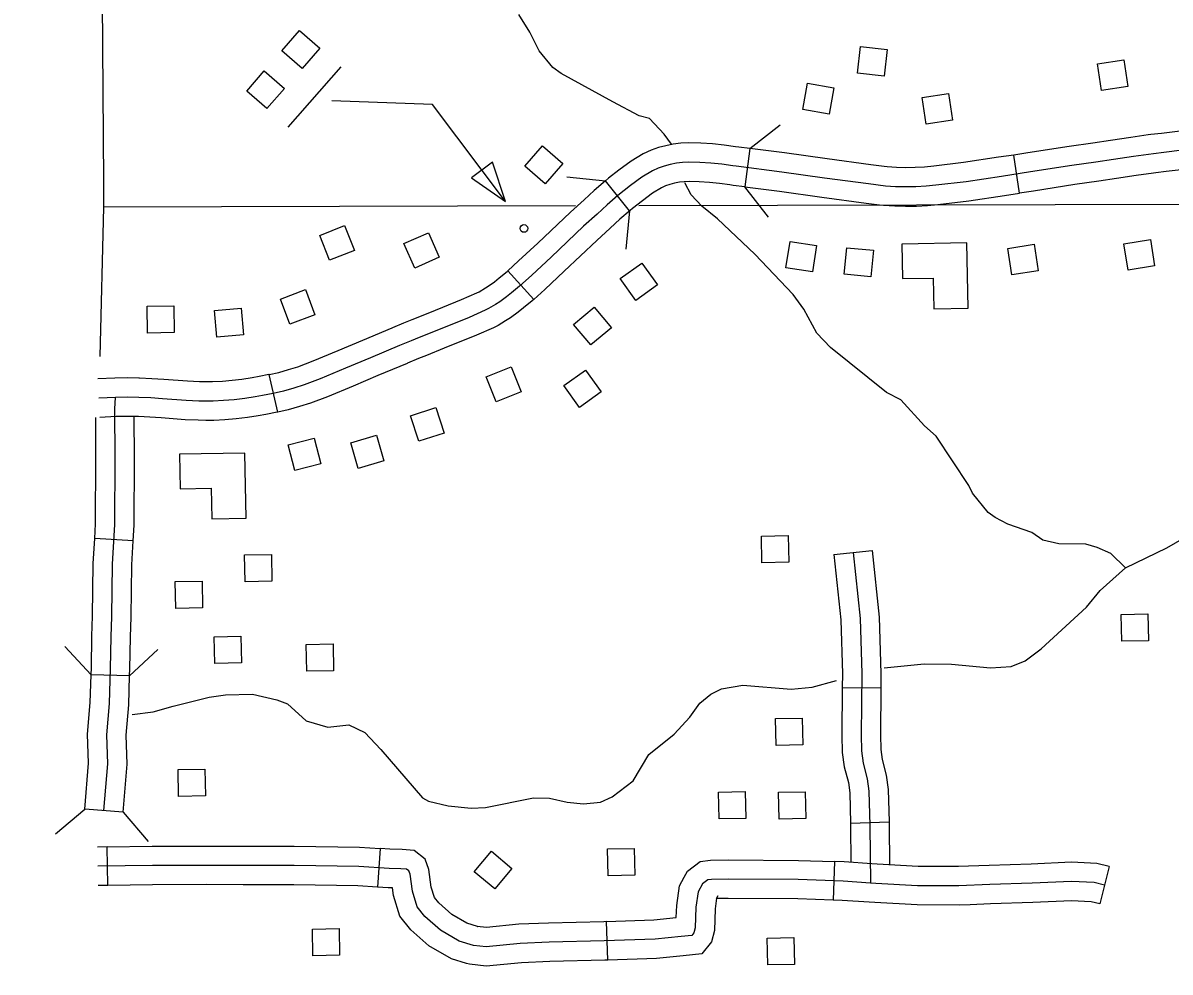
# Model space of a CAD drawing. Extents: x -19 to 366, y -4 to 359.
# Drawn here: x 133.386 to 134.232, y 193.481 to 194.181 of the extents above; entities that cross this region are included whole.
import ezdxf

# ---------------------------------------------------------------- set-up
doc = ezdxf.new("R2010")
doc.units = 0
for name, color, linetype in [('Level 2', 7, 'Continuous'), ('Level 31', 7, 'Continuous'), ('Level 32', 7, 'Continuous'), ('Level 35', 7, 'Continuous'), ('Level 38', 7, 'Continuous'), ('Level 5', 7, 'Continuous'), ('Level 56', 7, 'Continuous'), ('Level 58', 7, 'Continuous'), ('Level 60', 7, 'Continuous')]:
    doc.layers.add(name, color=color, linetype=linetype)

msp = doc.modelspace()

# ---------------------------------------------------------------- linework, layer by layer
at = {"layer": 'Level 2'}
msp.add_lwpolyline([(133.44708, 194.61269), (133.44412, 194.26386), (133.44543, 194.06385), (133.44556, 194.04499), (133.44286, 193.93475)], dxfattribs=at)
at = {"layer": 'Level 31'}
for p, q in [((133.92188, 194.08809), (133.91831, 194.0599)), ((134.12066, 194.05526), (134.11644, 194.08336)), ((134.02096, 194.07486), (134.02096, 194.07486)), ((133.83316, 194.04215), (133.81554, 194.06443)), ((133.74348, 193.99792), (133.7626, 193.97691)), ((133.57406, 193.89378), (133.56756, 193.92144)), ((133.56756, 193.92144), (133.56756, 193.92144)), ((133.44875, 193.54479), (133.44833, 193.5732)), ((133.64942, 193.57195), (133.64757, 193.5436)), ((133.98427, 193.56238), (133.98332, 193.53399)), ((134.18682, 193.55877), (134.17991, 193.53121)), ((133.87352, 193.5509), (133.87352, 193.5509)), ((133.81733, 193.48972), (133.81628, 193.51811))]:
    msp.add_line(p, q, dxfattribs=at)
for points in [[(134.31612, 194.10717), (134.31536, 194.10712), (134.28508, 194.10467), (134.26826, 194.10338), (134.26133, 194.10289), (134.25227, 194.10225), (134.23896, 194.10098), (134.22524, 194.09933), (134.21752, 194.09838), (134.21557, 194.09812)], [(134.21557, 194.09812), (134.20261, 194.09638), (134.18769, 194.09417), (134.17477, 194.0921), (134.15722, 194.08962), (134.1267, 194.0849), (134.11644, 194.08336)], [(134.24048, 194.08685), (134.22695, 194.08523), (134.21933, 194.08429), (134.20459, 194.08231), (134.18985, 194.08013), (134.17689, 194.07805), (134.15929, 194.07557), (134.12884, 194.07086), (134.10738, 194.06763), (134.08128, 194.0637), (134.05893, 194.06103), (134.05175, 194.06034), (134.04426, 194.05991), (134.03675, 194.05979), (134.02926, 194.05997), (134.02179, 194.06045), (134.00936, 194.06199), (133.97699, 194.06637), (133.94552, 194.07077), (133.91174, 194.07505), (133.90934, 194.07544), (133.9013, 194.07654), (133.89322, 194.07735), (133.88513, 194.07787), (133.87686, 194.0781), (133.87227, 194.07783), (133.86772, 194.07726), (133.8632, 194.07639), (133.85875, 194.07522), (133.85442, 194.07377), (133.85005, 194.07171), (133.84221, 194.067), (133.83403, 194.06095), (133.82461, 194.0535), (133.81672, 194.04662), (133.80927, 194.03983), (133.79941, 194.03079), (133.77544, 194.00807), (133.76113, 193.99477), (133.75221, 193.98665), (133.74622, 193.98175), (133.74243, 193.97867), (133.73772, 193.97521), (133.73447, 193.97326), (133.72935, 193.97011), (133.72688, 193.96885), (133.715, 193.96362), (133.69125, 193.95402), (133.67824, 193.94883), (133.67234, 193.94646), (133.66371, 193.94283), (133.64226, 193.93381), (133.62395, 193.92611), (133.60526, 193.91835), (133.5935, 193.91386), (133.5859, 193.91147), (133.57822, 193.90935), (133.57046, 193.90753), (133.56264, 193.90599), (133.55732, 193.90514), (133.54961, 193.90389), (133.54187, 193.90294), (133.53407, 193.90228), (133.52627, 193.90192), (133.52388, 193.90186), (133.52111, 193.90187), (133.51587, 193.90196), (133.5065, 193.9024), (133.48903, 193.90367), (133.48046, 193.90423), (133.47169, 193.90466), (133.46287, 193.90481), (133.4543, 193.90468)], [(133.92188, 194.08809), (133.91377, 194.08911), (133.91144, 194.08949), (133.90297, 194.09065), (133.89439, 194.09151), (133.88578, 194.09207), (133.87663, 194.09232), (133.87097, 194.09198), (133.86549, 194.0913), (133.86004, 194.09025), (133.85469, 194.08884), (133.84912, 194.08697), (133.84335, 194.08426), (133.83431, 194.07882), (133.8254, 194.07223), (133.81782, 194.06624)], [(134.02096, 194.07486), (134.01118, 194.07607), (133.97893, 194.08044), (133.9474, 194.08485), (133.92188, 194.08809)], [(134.11644, 194.08336), (134.10527, 194.08168), (134.07938, 194.07778), (134.05741, 194.07515), (134.05067, 194.0745), (134.04374, 194.07411), (134.03681, 194.074), (134.02989, 194.07416), (134.02312, 194.0746), (134.02096, 194.07486)], [(134.31795, 194.07882), (134.31742, 194.07879), (134.28731, 194.07634), (134.27035, 194.07504), (134.26333, 194.07455), (134.25461, 194.07393), (134.242, 194.07273), (134.22867, 194.07113), (134.22115, 194.0702), (134.21934, 194.06996)], [(134.21934, 194.06996), (134.20657, 194.06825), (134.19202, 194.06609), (134.17901, 194.064), (134.16137, 194.06152), (134.13098, 194.05681), (134.12066, 194.05526)], [(133.81782, 194.06624), (133.81554, 194.06443), (133.80727, 194.05722), (133.79969, 194.05031), (133.78973, 194.04118), (133.76572, 194.01843), (133.75151, 194.00523), (133.74348, 193.99792)], [(133.91831, 194.0599), (133.90971, 194.06099), (133.90724, 194.06139), (133.89963, 194.06243), (133.89205, 194.06319), (133.88448, 194.06368), (133.87708, 194.06388), (133.87357, 194.06368), (133.86994, 194.06322), (133.86635, 194.06253), (133.86282, 194.0616), (133.85971, 194.06056), (133.85675, 194.05917), (133.85011, 194.05518), (133.84266, 194.04966), (133.83545, 194.04396)], [(133.91831, 194.0599), (133.94365, 194.05669), (133.97505, 194.0523), (134.00753, 194.0479), (134.01747, 194.04667)], [(134.01747, 194.04667), (134.02046, 194.0463), (134.02864, 194.04577), (134.0367, 194.04558), (134.04478, 194.04571), (134.05284, 194.04617), (134.06046, 194.04691), (134.08318, 194.04962), (134.10949, 194.05359), (134.12066, 194.05526)], [(133.83545, 194.04396), (133.83369, 194.04257), (133.82617, 194.03602), (133.81886, 194.02934), (133.80909, 194.0204), (133.78516, 193.99771), (133.77074, 193.98432), (133.7626, 193.97691)], [(133.65866, 193.95611), (133.66693, 193.9596), (133.67296, 193.96202), (133.68596, 193.96721), (133.70948, 193.97671), (133.72078, 193.98168), (133.72239, 193.98251), (133.72709, 193.9854), (133.72985, 193.98705), (133.73374, 193.98991), (133.73724, 193.99275), (133.74292, 193.99741), (133.74348, 193.99792)], [(133.7626, 193.97691), (133.76149, 193.9759), (133.7552, 193.97075), (133.75112, 193.96742), (133.74559, 193.96337), (133.74184, 193.96112), (133.73631, 193.95772), (133.73297, 193.95601), (133.72053, 193.95053), (133.69654, 193.94084), (133.68352, 193.93565), (133.67775, 193.93332), (133.66968, 193.92993)], [(133.56756, 193.92144), (133.57471, 193.92312), (133.58188, 193.92509), (133.58883, 193.92728), (133.6, 193.93155), (133.61848, 193.93921), (133.63676, 193.9469), (133.6582, 193.95592), (133.65866, 193.95611)], [(133.66968, 193.92993), (133.66922, 193.92973), (133.64777, 193.92071), (133.62942, 193.913), (133.61051, 193.90515), (133.59818, 193.90044), (133.58992, 193.89784), (133.58173, 193.89559), (133.57406, 193.89378)], [(133.47156, 193.91887), (133.46288, 193.91902), (133.45385, 193.91888), (133.44142, 193.91827)], [(133.56756, 193.92144), (133.56746, 193.92141), (133.56015, 193.91998), (133.55506, 193.91916), (133.54761, 193.91796), (133.5404, 193.91707), (133.53314, 193.91646), (133.52578, 193.91611), (133.52375, 193.91607), (133.52125, 193.91608), (133.51632, 193.91616), (133.50735, 193.91658), (133.49001, 193.91785), (133.48127, 193.91841), (133.47216, 193.91886), (133.47156, 193.91887)], [(133.4543, 193.90468), (133.44211, 193.90409)], [(133.57406, 193.89378), (133.57346, 193.89364), (133.56513, 193.892), (133.55957, 193.89111), (133.55161, 193.88983), (133.54334, 193.88881), (133.535, 193.8881), (133.52676, 193.88772), (133.52401, 193.88766), (133.52096, 193.88767), (133.51542, 193.88776), (133.50565, 193.88822), (133.48806, 193.8895), (133.47966, 193.89005), (133.47122, 193.89046), (133.47108, 193.89047)], [(133.47108, 193.89047), (133.46286, 193.8906), (133.45476, 193.89048), (133.44279, 193.8899)], [(133.44833, 193.5732), (133.4412, 193.5731)], [(133.44833, 193.5732), (133.48142, 193.57368), (133.52131, 193.57382), (133.54857, 193.57374)], [(133.54857, 193.57374), (133.5861, 193.57363), (133.63423, 193.57294), (133.64942, 193.57195)], [(133.72114, 193.51456), (133.71341, 193.51688), (133.70217, 193.52335), (133.69269, 193.53186), (133.68943, 193.53581), (133.68708, 193.54353), (133.68532, 193.55651), (133.68256, 193.56413), (133.67445, 193.57048), (133.66554, 193.57132), (133.65657, 193.57148), (133.64942, 193.57195)], [(133.87352, 193.5509), (133.87594, 193.55528), (133.88521, 193.56253), (133.89283, 193.56345), (133.90585, 193.56356), (133.95774, 193.56327), (133.98427, 193.56238)], [(134.08309, 193.55898), (134.07562, 193.55867), (134.04596, 193.55882), (134.01566, 193.56048), (134.01168, 193.56075), (133.99145, 193.56214), (133.98427, 193.56238)], [(134.18682, 193.55877), (134.17773, 193.56105), (134.15887, 193.56197), (134.12933, 193.56055), (134.09829, 193.55961), (134.08309, 193.55898)], [(134.0107, 193.54658), (133.99072, 193.54795), (133.95746, 193.54907), (133.90587, 193.54936), (133.89374, 193.54926), (133.89084, 193.54891), (133.88698, 193.54588), (133.88372, 193.53998), (133.88221, 193.52883), (133.88162, 193.5135), (133.88067, 193.50977), (133.87914, 193.50788), (133.87125, 193.50712), (133.85206, 193.50522), (133.81463, 193.50383), (133.77404, 193.50288), (133.7527, 193.50197), (133.72767, 193.49959), (133.71814, 193.50063), (133.70775, 193.50375), (133.69379, 193.51178), (133.6824, 193.522), (133.67667, 193.52896), (133.67315, 193.54048), (133.67145, 193.55311), (133.6706, 193.55546), (133.66897, 193.55673), (133.66474, 193.55713), (133.65598, 193.55729), (133.63367, 193.55874), (133.58597, 193.55943), (133.52131, 193.55961), (133.48155, 193.55948), (133.4414, 193.55889)], [(133.44874, 193.54479), (133.44161, 193.54469)], [(133.54849, 193.54533), (133.52131, 193.54541), (133.48168, 193.54528), (133.44875, 193.54479)], [(133.64757, 193.5436), (133.6331, 193.54454), (133.58585, 193.54523), (133.54849, 193.54533)], [(133.81628, 193.51811), (133.85109, 193.5194), (133.8677, 193.52104), (133.86804, 193.53006), (133.87, 193.54451), (133.87352, 193.5509)], [(134.18336, 193.54499), (134.17563, 193.54693), (134.15886, 193.54775), (134.12989, 193.54635), (134.0988, 193.54542), (134.07588, 193.54447), (134.04553, 193.54461), (134.01479, 193.5463), (134.0107, 193.54658)], [(133.71297, 193.48735), (133.70208, 193.49061), (133.68541, 193.50022), (133.67211, 193.51215), (133.66391, 193.52212), (133.65923, 193.53743), (133.65848, 193.54303), (133.65539, 193.54309), (133.64757, 193.5436)], [(133.8984, 193.53718), (133.89744, 193.53544), (133.89637, 193.52761), (133.89576, 193.51145), (133.89366, 193.50326), (133.88645, 193.49432), (133.87264, 193.49298), (133.85302, 193.49104), (133.81733, 193.48972)], [(133.98332, 193.53399), (133.95718, 193.53486), (133.90589, 193.53515), (133.89724, 193.53508), (133.8984, 193.53718)], [(134.08427, 193.5306), (134.07614, 193.53026), (134.04511, 193.53041), (134.01391, 193.53212), (134.00973, 193.53241), (133.99, 193.53377), (133.98332, 193.53399)], [(134.17991, 193.53121), (134.17353, 193.53281), (134.15886, 193.53353), (134.13045, 193.53216), (134.0993, 193.53122), (134.08427, 193.5306)], [(133.81628, 193.51811), (133.8142, 193.51803), (133.77357, 193.51707), (133.75173, 193.51615), (133.72776, 193.51387), (133.72097, 193.51461), (133.72114, 193.51456)], [(133.81733, 193.48972), (133.81506, 193.48963), (133.77451, 193.48868), (133.75368, 193.4878), (133.72758, 193.48532), (133.71531, 193.48664), (133.71297, 193.48735)]]:
    msp.add_lwpolyline(points, dxfattribs=at)
at = {"layer": 'Level 32'}
for p, q in [((133.46745, 193.79884), (133.43909, 193.80057)), ((133.98391, 193.78883), (134.01217, 193.79178)), ((133.46482, 193.69932), (133.43642, 193.7002)), ((133.99003, 193.69073), (134.01844, 193.69044)), ((133.46001, 193.59882), (133.43169, 193.60113)), ((133.99614, 193.59072), (134.02454, 193.59158))]:
    msp.add_line(p, q, dxfattribs=at)
for points in [[(133.44585, 193.59998), (133.44867, 193.63457), (133.44801, 193.65596), (133.44997, 193.67883), (133.45078, 193.70486), (133.45114, 193.72821), (133.45174, 193.74309), (133.45217, 193.78162), (133.45395, 193.81086), (133.45407, 193.85968), (133.45401, 193.89629), (133.4543, 193.90468)], [(133.43909, 193.80057), (133.43974, 193.81131), (133.43986, 193.85968), (133.43982, 193.88975)], [(133.46745, 193.79884), (133.46815, 193.81041), (133.46827, 193.85967), (133.46822, 193.89069)], [(133.43642, 193.7002), (133.43658, 193.70519), (133.43694, 193.72861), (133.43754, 193.74345), (133.43797, 193.78213), (133.43909, 193.80057)], [(133.46482, 193.69932), (133.46498, 193.70452), (133.46534, 193.72782), (133.46594, 193.74273), (133.46637, 193.78111), (133.46745, 193.79884)], [(133.99804, 193.7903), (134.00312, 193.74162), (134.00434, 193.70095), (134.00388, 193.65572), (134.00423, 193.64397), (134.00542, 193.63496), (134.00847, 193.6233), (134.00964, 193.61429), (134.0104, 193.58899), (134.0107, 193.54658)], [(134.01217, 193.79178), (134.01731, 193.74257), (134.01855, 193.70109), (134.01844, 193.69044)], [(133.98391, 193.78883), (133.98894, 193.74067), (133.99014, 193.70081), (133.99003, 193.69073)], [(133.43169, 193.60113), (133.43445, 193.63493), (133.43378, 193.65635), (133.43579, 193.67966), (133.43642, 193.7002)], [(133.46001, 193.59882), (133.46289, 193.63421), (133.46223, 193.65557), (133.46416, 193.678), (133.46482, 193.69932)], [(133.99003, 193.69073), (133.98967, 193.65558), (133.99005, 193.64282), (133.99146, 193.63222), (133.9945, 193.62058), (133.99547, 193.61316), (133.99614, 193.59072)], [(134.01844, 193.69044), (134.01808, 193.65586), (134.01841, 193.64512), (134.01939, 193.63771), (134.02244, 193.62602), (134.02382, 193.61542), (134.02454, 193.59158)], [(133.99614, 193.59072), (133.9962, 193.58872), (133.99639, 193.5618)], [(134.02454, 193.59158), (134.02461, 193.58925), (134.02481, 193.55998)]]:
    msp.add_lwpolyline(points, dxfattribs=at)
at = {"layer": 'Level 35'}
for points in [[(133.86421, 194.09083), (133.86425, 194.09138), (133.85881, 194.09872), (133.84797, 194.11028), (133.84029, 194.11228), (133.82086, 194.12265), (133.78278, 194.1434), (133.77667, 194.14787), (133.76667, 194.16026), (133.75969, 194.17382), (133.75158, 194.18699)], [(134.19875, 193.77903), (134.18788, 193.78945), (134.17799, 193.79388), (134.16964, 193.79643), (134.14959, 193.79655), (134.13783, 193.79943), (134.12982, 193.80502), (134.11196, 193.81124), (134.10282, 193.81605), (134.09748, 193.81977), (134.08595, 193.83404), (134.08323, 193.83969), (134.0593, 193.87617), (134.05051, 193.88364), (134.03324, 193.90276), (134.02258, 193.90831), (133.9813, 193.94153), (133.97133, 193.95203), (133.96165, 193.96973), (133.95394, 193.98062), (133.92557, 194.01022), (133.898, 194.03641), (133.88654, 194.04575), (133.87869, 194.05388), (133.87399, 194.06292)], [(134.021, 193.70526), (134.05046, 193.70821), (134.0705, 193.70802), (134.09926, 193.70527), (134.11437, 193.70618), (134.12492, 193.71045), (134.13655, 193.71929), (134.16991, 193.74994), (134.18, 193.76217), (134.19875, 193.77903), (134.22923, 193.79373), (134.24201, 193.80106), (134.25256, 193.80534), (134.26238, 193.80619), (134.2726, 193.80477), (134.28015, 193.80561), (134.28193, 193.80611)], [(133.46675, 193.67073), (133.48207, 193.67288), (133.49693, 193.677), (133.52333, 193.6837), (133.53541, 193.68533), (133.55544, 193.68591), (133.57325, 193.68154), (133.58121, 193.67858), (133.59494, 193.66621), (133.61086, 193.66144), (133.62635, 193.6631), (133.63812, 193.65753), (133.64995, 193.64514), (133.68053, 193.60943), (133.68509, 193.60682), (133.69949, 193.60355), (133.71652, 193.60182), (133.7271, 193.6023), (133.76257, 193.60948), (133.77429, 193.60921), (133.78717, 193.60631), (133.79928, 193.60491), (133.81174, 193.60617), (133.8204, 193.61004), (133.83579, 193.62195), (133.84733, 193.64139), (133.86609, 193.65636), (133.87769, 193.66898), (133.88515, 193.67929), (133.89303, 193.68581), (133.90093, 193.68968), (133.91678, 193.69249), (133.95235, 193.68943), (133.96783, 193.69109), (133.98587, 193.6959)]]:
    msp.add_lwpolyline(points, dxfattribs=at)
at = {"layer": 'Level 38'}
for points in [[(133.92188, 194.08809), (133.94433, 194.10549)], [(133.78713, 194.06723), (133.81539, 194.06431)], [(133.93571, 194.03745), (133.91831, 194.0599)], [(133.83331, 194.04227), (133.83039, 194.01401)], [(133.43642, 193.7002), (133.41697, 193.7209)], [(133.48552, 193.71878), (133.46482, 193.69932)], [(133.41004, 193.58275), (133.43169, 193.60113)], [(133.46001, 193.59882), (133.47839, 193.57717)]]:
    msp.add_lwpolyline(points, dxfattribs=at)
at = {"layer": 'Level 5'}
for points in [[(133.79342, 194.0458), (133.44556, 194.04499)], [(134.24906, 194.04685), (133.84004, 194.0459)]]:
    msp.add_lwpolyline(points, dxfattribs=at)
at = {"layer": 'Level 56'}
for points in [[(133.60488, 194.16206), (133.59191, 194.14722), (133.57702, 194.16023), (133.59, 194.17507)], [(134.02089, 194.1415), (134.0013, 194.14372), (134.00353, 194.16337), (134.02312, 194.16115)], [(134.17806, 194.15051), (134.19756, 194.15343), (134.20048, 194.13387), (134.18098, 194.13096)], [(133.57893, 194.13238), (133.56596, 194.11754), (133.55107, 194.13055), (133.56405, 194.14539)], [(133.9803, 194.11343), (133.96091, 194.11697), (133.96446, 194.13642), (133.98385, 194.13288)], [(134.04885, 194.12569), (134.06834, 194.12866), (134.07132, 194.10911), (134.05183, 194.10614)], [(133.78397, 194.07704), (133.77099, 194.06219), (133.75611, 194.07521), (133.76908, 194.09005)], [(133.73215, 194.07812), (133.71673, 194.06649), (133.74189, 194.04917)], [(133.60491, 194.0241), (133.62324, 194.03133), (133.6305, 194.01294), (133.61217, 194.00571)], [(133.67495, 193.99997), (133.66698, 194.01801), (133.68507, 194.02599), (133.69303, 194.00796)], [(133.9515, 194.01971), (133.97099, 194.01676), (133.96802, 193.99721), (133.94853, 194.00016)], [(134.19761, 194.01787), (134.21707, 194.02104), (134.22025, 194.00153), (134.2008, 193.99835)], [(133.99144, 193.99541), (133.99331, 194.01504), (134.013, 194.01315), (134.01112, 193.99353)], [(134.11193, 194.01452), (134.13141, 194.01754), (134.13444, 193.998), (134.11496, 193.99498)], [(133.82626, 193.99219), (133.8423, 194.00365), (133.85379, 193.98756), (133.83775, 193.9761)], [(133.57595, 193.97715), (133.59439, 193.98411), (133.60137, 193.96561), (133.58292, 193.95865)], [(133.49771, 193.95241), (133.478, 193.95202), (133.47761, 193.97179), (133.49732, 193.97218)], [(133.52742, 193.96875), (133.54706, 193.97044), (133.54875, 193.95074), (133.52911, 193.94905)], [(133.8072, 193.9711), (133.81986, 193.95599), (133.80471, 193.94329), (133.79204, 193.9584)], [(133.75324, 193.90875), (133.73491, 193.90149), (133.72764, 193.91988), (133.74597, 193.92713)], [(133.78479, 193.91336), (133.80085, 193.92479), (133.81232, 193.90869), (133.79626, 193.89725)], [(133.67175, 193.8911), (133.6905, 193.89717), (133.69659, 193.87836), (133.67784, 193.87229)], [(133.60076, 193.87469), (133.60565, 193.85559), (133.5865, 193.85069), (133.5816, 193.86978)], [(133.62773, 193.87124), (133.64666, 193.87676), (133.65219, 193.85777), (133.63327, 193.85226)], [(133.95056, 193.78306), (133.93085, 193.78267), (133.93046, 193.80244), (133.95017, 193.80283)], [(133.56966, 193.76911), (133.54995, 193.76872), (133.54956, 193.78849), (133.56927, 193.78888)], [(133.51853, 193.74946), (133.49882, 193.74907), (133.49843, 193.76884), (133.51814, 193.76923)], [(134.21567, 193.72527), (134.19596, 193.72488), (134.19557, 193.74465), (134.21528, 193.74504)], [(133.54726, 193.70883), (133.52755, 193.70844), (133.52716, 193.7282), (133.54686, 193.7286)], [(133.61508, 193.70312), (133.59537, 193.70273), (133.59498, 193.72249), (133.61469, 193.72289)], [(133.96094, 193.64843), (133.94123, 193.64803), (133.94084, 193.6678), (133.96055, 193.66819)], [(133.52061, 193.61082), (133.5009, 193.61043), (133.50051, 193.6302), (133.52022, 193.63059)], [(133.91893, 193.59422), (133.89922, 193.59383), (133.89883, 193.6136), (133.91854, 193.61399)], [(133.96313, 193.5941), (133.94342, 193.59371), (133.94303, 193.61347), (133.96274, 193.61387)], [(133.83709, 193.55238), (133.81738, 193.55199), (133.81699, 193.57176), (133.8367, 193.57215)], [(133.73146, 193.57), (133.7466, 193.55738), (133.73395, 193.54219), (133.7188, 193.55481)], [(133.61957, 193.49328), (133.59987, 193.49289), (133.59947, 193.51266), (133.61918, 193.51305)], [(133.95476, 193.48654), (133.93505, 193.48615), (133.93466, 193.50591), (133.95437, 193.50631)]]:
    msp.add_lwpolyline(points, close=True, dxfattribs=at)
for points in [[(133.58169, 194.10378), (133.62061, 194.14831)], [(133.74189, 194.04917), (133.68793, 194.12071), (133.61374, 194.12341)]]:
    msp.add_lwpolyline(points, dxfattribs=at)
msp.add_circle((133.75538, 194.02919), 0.00284, dxfattribs=at)
at = {"layer": 'Level 58'}
for points in [[(134.08191, 194.01855), (134.03381, 194.0176), (134.03431, 193.99222), (134.05707, 193.99267), (134.05752, 193.96995), (134.08286, 193.97045)], [(133.54966, 193.86362), (133.50156, 193.86267), (133.50207, 193.83729), (133.52483, 193.83774), (133.52528, 193.81502), (133.55062, 193.81552)]]:
    msp.add_lwpolyline(points, close=True, dxfattribs=at)
at = {"layer": 'Level 60'}
for points in [[(139.44064, 1.53154), (139.25106, 10.14733), (139.06082, 18.76327), (138.86992, 27.37935), (138.67836, 35.99557), (138.48613, 44.61194), (138.29325, 53.22845), (138.09971, 61.84511), (137.9055, 70.46191), (137.71065, 79.07885), (137.51513, 87.69595), (137.31896, 96.31318), (137.12214, 104.93057), (136.92466, 113.54809), (136.72653, 122.16577), (136.52775, 130.78359), (136.32832, 139.40156), (136.12824, 148.01968), (135.9275, 156.63794), (135.72612, 165.25636), (135.5241, 173.87492), (135.32143, 182.49362), (135.11811, 191.11248), (134.91415, 199.73149), (134.70954, 208.35064), (134.50429, 216.96995), (134.2984, 225.5894), (134.09187, 234.209), (133.8847, 242.82876), (133.6769, 251.44866), (133.46845, 260.06872), (133.25937, 268.68892), (133.04965, 277.30928), (132.8393, 285.92978), (132.62831, 294.55044), (132.41669, 303.17125), (132.20444, 311.79221), (131.99156, 320.41333), (131.77805, 329.0346), (131.56391, 337.65601), (131.34914, 346.27759)], [(0, 189.51617), (7.11214, 189.52059), (14.22427, 189.53386), (21.33637, 189.55597), (28.44845, 189.58693), (35.56048, 189.62672), (42.67245, 189.67537), (49.78436, 189.73285), (56.89619, 189.79918), (64.00793, 189.87436), (71.11958, 189.95838), (78.23111, 190.05124), (85.34253, 190.15294), (92.45381, 190.26349), (99.56495, 190.38288), (106.67593, 190.51112), (113.78675, 190.6482), (120.89739, 190.79412), (128.00785, 190.94888), (135.11811, 191.11248), (142.22816, 191.28493), (149.33799, 191.46621), (156.44759, 191.65634), (163.55694, 191.85531), (170.66605, 192.06312), (177.77489, 192.27977), (184.88345, 192.50526), (191.99173, 192.73959), (199.09971, 192.98276), (206.20739, 193.23477), (213.31474, 193.49561), (220.42177, 193.7653), (227.52845, 194.04382), (234.63479, 194.33118), (241.74076, 194.62738), (248.84635, 194.93241), (255.95157, 195.24628), (263.05638, 195.56898), (270.16079, 195.90052), (277.26478, 196.24089), (284.36834, 196.5901), (291.47147, 196.94814), (298.57414, 197.31501), (305.67635, 197.69072), (312.77809, 198.07525), (319.87934, 198.46862), (326.9801, 198.87082), (334.08035, 199.28185), (341.18009, 199.7017)]]:
    msp.add_spline(points, degree=3, dxfattribs=at)

doc.saveas('drawing.dxf')
